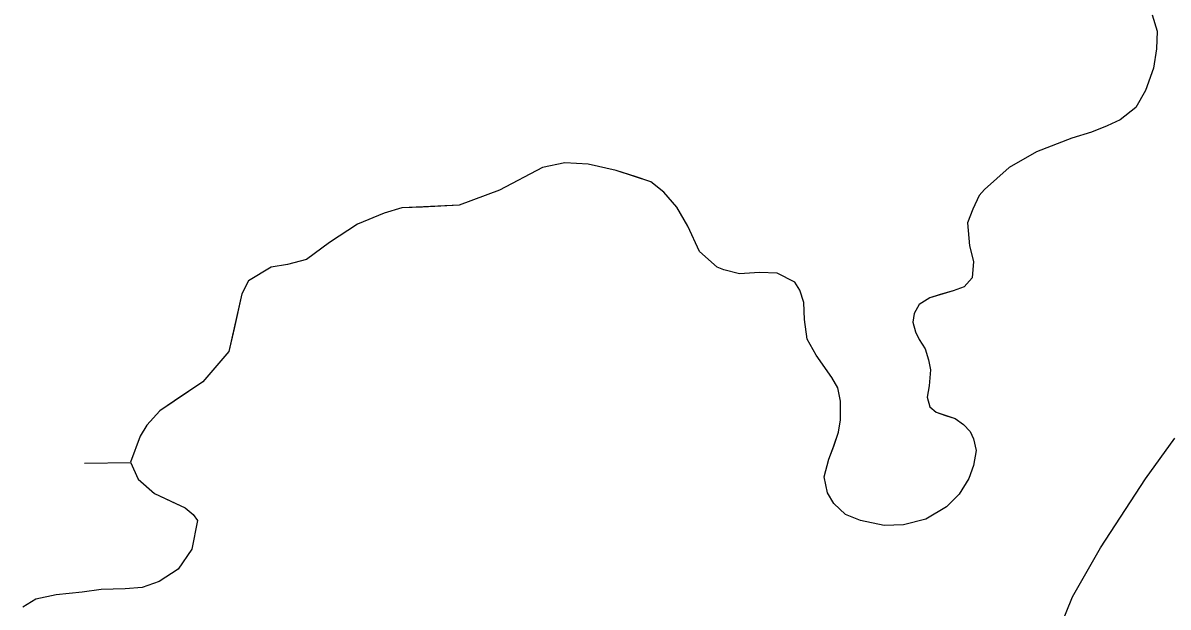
# Model space of a CAD drawing. Extents: x 3694830 to 3732949, y 415201 to 440970.
# Drawn here: x 3722113.4 to 3722349.7, y 421516.9 to 421637.3 of the extents above; entities that cross this region are included whole.
import ezdxf

# ---------------------------------------------------------------- set-up
doc = ezdxf.new("R2010")
doc.units = 0
doc.layers.add('V-TOPO-SHOR', color=7, linetype='Continuous')
doc.layers.add('V-WETL-SWMP', color=7, linetype='Continuous')

msp = doc.modelspace()

# ---------------------------------------------------------------- linework, layer by layer
at = {"layer": 'V-TOPO-SHOR'}
for points in [[(3722346.4, 421638.97), (3722347.48, 421635.6), (3722347.34, 421631.97), (3722346.67, 421627.94), (3722345.05, 421623.36), (3722343.04, 421619.87), (3722339.81, 421617.31), (3722337.12, 421616.1), (3722333.89, 421614.76), (3722329.85, 421613.55), (3722322.59, 421610.72), (3722316.94, 421607.49), (3722311.83, 421602.92), (3722310.75, 421601.71), (3722309.41, 421598.89), (3722308.33, 421596.06), (3722308.73, 421591.35), (3722309.54, 421588.13), (3722309.27, 421584.76), (3722307.66, 421582.88)], [(3722307.66, 421582.88), (3722305.37, 421582.08), (3722302.68, 421581.27), (3722300.53, 421580.59), (3722298.38, 421579.25), (3722297.3, 421577.37), (3722297.03, 421575.62), (3722297.57, 421573.6), (3722298.38, 421571.99), (3722299.59, 421570.1), (3722300.26, 421567.82), (3722300.66, 421565.8), (3722300.39, 421562.44), (3722299.99, 421560.15), (3722300.53, 421558.13), (3722301.87, 421557.06), (3722303.75, 421556.38), (3722305.77, 421555.71), (3722307.52, 421554.5), (3722308.86, 421553.02), (3722309.54, 421551.54), (3722310.08, 421549.12), (3722309.54, 421546.03), (3722308.59, 421543.34), (3722306.58, 421540.11), (3722304.02, 421537.55), (3722299.71, 421535), (3722295.14, 421533.79), (3722291.11, 421533.65), (3722286.27, 421534.73), (3722283.17, 421535.94), (3722280.75, 421538.23), (3722279.41, 421540.38), (3722278.73, 421543.74), (3722279.68, 421547.37), (3722280.75, 421550.07), (3722281.7, 421552.89), (3722282.1, 421555.45), (3722282.1, 421559.34), (3722281.56, 421562.04), (3722280.35, 421564.19), (3722277.12, 421568.76), (3722275.24, 421572.12), (3722274.7, 421576.16), (3722274.57, 421579.66), (3722273.76, 421582.21), (3722272.69, 421583.83), (3722269.05, 421585.71), (3722265.42, 421585.84), (3722261.25, 421585.58), (3722258.02, 421586.38), (3722256.68, 421586.92), (3722253.05, 421590.15), (3722250.63, 421595.4), (3722248.34, 421599.3), (3722245.65, 421602.39), (3722242.96, 421604.54), (3722239.73, 421605.62), (3722235.83, 421606.83), (3722230.05, 421608.18), (3722225.21, 421608.45), (3722220.63, 421607.51), (3722211.75, 421602.8), (3722203.42, 421599.71), (3722195.88, 421599.3), (3722191.58, 421599.17), (3722187.95, 421598.09), (3722182.43, 421595.81), (3722176.65, 421592.04), (3722171.94, 421588.54), (3722168.04, 421587.47), (3722164.67, 421586.93), (3722159.97, 421584.11), (3722158.62, 421581.42), (3722157.01, 421574.29), (3722155.93, 421569.58), (3722150.55, 421563.26), (3722146.24, 421560.44), (3722141.67, 421557.34), (3722138.98, 421554.38), (3722137.64, 421552.1), (3722135.62, 421546.72), (3722137.23, 421543.22), (3722140.59, 421540.26), (3722144.09, 421538.65), (3722146.92, 421537.3), (3722148.53, 421535.95), (3722149.47, 421534.74), (3722148.26, 421528.83), (3722145.43, 421524.66), (3722141.53, 421522.1), (3722138.04, 421520.89), (3722134.54, 421520.62), (3722129.56, 421520.49), (3722125.66, 421519.95), (3722120.28, 421519.41), (3722116.11, 421518.47), (3722113.42, 421516.86)], [(3722126.29, 421151.4), (3722132.08, 421161.22), (3722140.42, 421176.15), (3722149.97, 421193.5), (3722184.14, 421252.81), (3722201.23, 421289.93), (3722207.15, 421302.31), (3722211.32, 421310.38), (3722231.77, 421341.85), (3722266.21, 421394.04), (3722282.22, 421424.16), (3722285.31, 421430.49), (3722292.17, 421443.67), (3722298.9, 421456.04), (3722308.45, 421471.51), (3722318.54, 421488.73), (3722322.44, 421498.81), (3722326.08, 421509.3), (3722329.98, 421518.99), (3722335.76, 421529.08), (3722345.04, 421543.33), (3722351.1, 421551.67)]]:
    msp.add_lwpolyline(points, dxfattribs=at)
at = {"layer": 'V-WETL-SWMP'}
for p, q in [((3722346.4, 421638.97), (3722347.48, 421635.6)), ((3722347.48, 421635.6), (3722347.34, 421631.97)), ((3722347.34, 421631.97), (3722346.67, 421627.94)), ((3722346.67, 421627.94), (3722345.05, 421623.36)), ((3722345.05, 421623.36), (3722343.04, 421619.87)), ((3722343.04, 421619.87), (3722339.81, 421617.31)), ((3722339.81, 421617.31), (3722337.12, 421616.1)), ((3722333.89, 421614.76), (3722329.85, 421613.55)), ((3722337.12, 421616.1), (3722333.89, 421614.76)), ((3722329.85, 421613.55), (3722322.59, 421610.72)), ((3722322.59, 421610.72), (3722316.94, 421607.49)), ((3722220.63, 421607.51), (3722211.76, 421602.8)), ((3722225.21, 421608.45), (3722220.63, 421607.51)), ((3722230.05, 421608.18), (3722225.21, 421608.45)), ((3722235.83, 421606.83), (3722230.05, 421608.18)), ((3722316.94, 421607.49), (3722311.83, 421602.92)), ((3722242.96, 421604.54), (3722235.83, 421606.83)), ((3722245.65, 421602.39), (3722242.96, 421604.54)), ((3722211.76, 421602.8), (3722203.42, 421599.71)), ((3722248.34, 421599.3), (3722245.65, 421602.39)), ((3722311.83, 421602.92), (3722310.75, 421601.71)), ((3722310.75, 421601.71), (3722309.41, 421598.89)), ((3722187.95, 421598.09), (3722182.43, 421595.81)), ((3722191.58, 421599.17), (3722187.95, 421598.09)), ((3722203.42, 421599.71), (3722191.58, 421599.17)), ((3722250.63, 421595.4), (3722248.34, 421599.3)), ((3722309.41, 421598.89), (3722308.33, 421596.06)), ((3722182.43, 421595.81), (3722176.65, 421592.04)), ((3722253.05, 421590.15), (3722250.63, 421595.4)), ((3722308.33, 421596.06), (3722308.73, 421591.36)), ((3722176.65, 421592.04), (3722171.94, 421588.54)), ((3722308.73, 421591.36), (3722309.54, 421588.13)), ((3722171.94, 421588.54), (3722168.04, 421587.47)), ((3722256.68, 421586.92), (3722253.05, 421590.15)), ((3722309.54, 421588.13), (3722309.27, 421584.76)), ((3722164.68, 421586.93), (3722159.97, 421584.11)), ((3722168.04, 421587.47), (3722164.68, 421586.93)), ((3722258.02, 421586.38), (3722256.68, 421586.92)), ((3722261.25, 421585.58), (3722258.02, 421586.38)), ((3722265.42, 421585.84), (3722261.25, 421585.58)), ((3722269.05, 421585.71), (3722265.42, 421585.84)), ((3722272.69, 421583.83), (3722269.05, 421585.71)), ((3722159.97, 421584.11), (3722158.62, 421581.42)), ((3722273.76, 421582.21), (3722272.69, 421583.83)), ((3722309.27, 421584.76), (3722307.66, 421582.88)), ((3722158.62, 421581.42), (3722155.93, 421569.58)), ((3722274.57, 421579.66), (3722273.76, 421582.21)), ((3722305.37, 421582.07), (3722300.53, 421580.6)), ((3722307.66, 421582.88), (3722305.37, 421582.07)), ((3722274.7, 421576.16), (3722274.57, 421579.66)), ((3722298.38, 421579.25), (3722297.3, 421577.37)), ((3722300.53, 421580.6), (3722298.38, 421579.25)), ((3722297.3, 421577.37), (3722297.03, 421575.62)), ((3722275.24, 421572.12), (3722274.7, 421576.16)), ((3722297.03, 421575.62), (3722297.57, 421573.6)), ((3722277.12, 421568.76), (3722275.24, 421572.12)), ((3722297.57, 421573.6), (3722298.38, 421571.99)), ((3722298.38, 421571.99), (3722299.59, 421570.1)), ((3722155.93, 421569.58), (3722150.55, 421563.26)), ((3722299.59, 421570.1), (3722300.26, 421567.82)), ((3722280.35, 421564.19), (3722277.12, 421568.76)), ((3722300.26, 421567.82), (3722300.66, 421565.8)), ((3722300.66, 421565.8), (3722300.39, 421562.44)), ((3722150.55, 421563.26), (3722141.67, 421557.34)), ((3722281.56, 421562.04), (3722280.35, 421564.19)), ((3722282.1, 421559.34), (3722281.56, 421562.04)), ((3722300.39, 421562.44), (3722299.99, 421560.15)), ((3722299.99, 421560.15), (3722300.53, 421558.13)), ((3722141.67, 421557.34), (3722138.98, 421554.38)), ((3722282.1, 421555.44), (3722282.1, 421559.34)), ((3722300.53, 421558.13), (3722301.87, 421557.06)), ((3722281.69, 421552.89), (3722282.1, 421555.44)), ((3722301.87, 421557.06), (3722305.77, 421555.71)), ((3722305.77, 421555.71), (3722307.52, 421554.5)), ((3722138.98, 421554.38), (3722137.64, 421552.1)), ((3722280.75, 421550.06), (3722281.69, 421552.89)), ((3722307.52, 421554.5), (3722308.86, 421553.02)), ((3722308.86, 421553.02), (3722309.54, 421551.54)), ((3722137.64, 421552.1), (3722135.62, 421546.72)), ((3722309.54, 421551.54), (3722310.08, 421549.12)), ((3722279.68, 421547.37), (3722280.75, 421550.06)), ((3722310.08, 421549.12), (3722309.54, 421546.03)), ((3722126.16, 421546.52), (3722135.66, 421546.63)), ((3722135.62, 421546.72), (3722137.23, 421543.22)), ((3722278.73, 421543.74), (3722279.68, 421547.37)), ((3722309.54, 421546.03), (3722308.59, 421543.34)), ((3722137.23, 421543.22), (3722140.59, 421540.26)), ((3722279.41, 421540.38), (3722278.73, 421543.74)), ((3722308.59, 421543.34), (3722306.58, 421540.11)), ((3722140.59, 421540.26), (3722146.92, 421537.3)), ((3722280.75, 421538.23), (3722279.41, 421540.38)), ((3722306.58, 421540.11), (3722304.02, 421537.55)), ((3722146.92, 421537.3), (3722148.53, 421535.95)), ((3722283.17, 421535.94), (3722280.75, 421538.23)), ((3722304.02, 421537.55), (3722299.72, 421535)), ((3722149.47, 421534.74), (3722148.26, 421528.83)), ((3722148.53, 421535.95), (3722149.47, 421534.74)), ((3722286.27, 421534.73), (3722283.17, 421535.94)), ((3722291.11, 421533.65), (3722286.27, 421534.73)), ((3722295.14, 421533.79), (3722291.11, 421533.65)), ((3722299.72, 421535), (3722295.14, 421533.79)), ((3722148.26, 421528.83), (3722145.43, 421524.66)), ((3722145.43, 421524.66), (3722141.53, 421522.1)), ((3722141.53, 421522.1), (3722138.04, 421520.89)), ((3722125.66, 421519.95), (3722120.28, 421519.41)), ((3722129.56, 421520.49), (3722125.66, 421519.95)), ((3722134.54, 421520.62), (3722129.56, 421520.49)), ((3722138.04, 421520.89), (3722134.54, 421520.62)), ((3722116.11, 421518.47), (3722113.42, 421516.86)), ((3722120.28, 421519.41), (3722116.11, 421518.47))]:
    msp.add_line(p, q, dxfattribs=at)
msp.add_lwpolyline([(3722132.08, 421161.22), (3722149.97, 421193.5), (3722184.14, 421252.81), (3722201.23, 421289.93), (3722207.15, 421302.31), (3722211.32, 421310.38), (3722231.77, 421341.85), (3722266.21, 421394.04), (3722282.22, 421424.16), (3722285.31, 421430.48), (3722292.17, 421443.67), (3722298.9, 421456.04), (3722308.45, 421471.51), (3722318.54, 421488.72), (3722322.44, 421498.81), (3722326.08, 421509.3), (3722329.98, 421518.99), (3722335.76, 421529.08), (3722345.05, 421543.33), (3722351.1, 421551.67)], dxfattribs=at)

doc.saveas('drawing.dxf')
